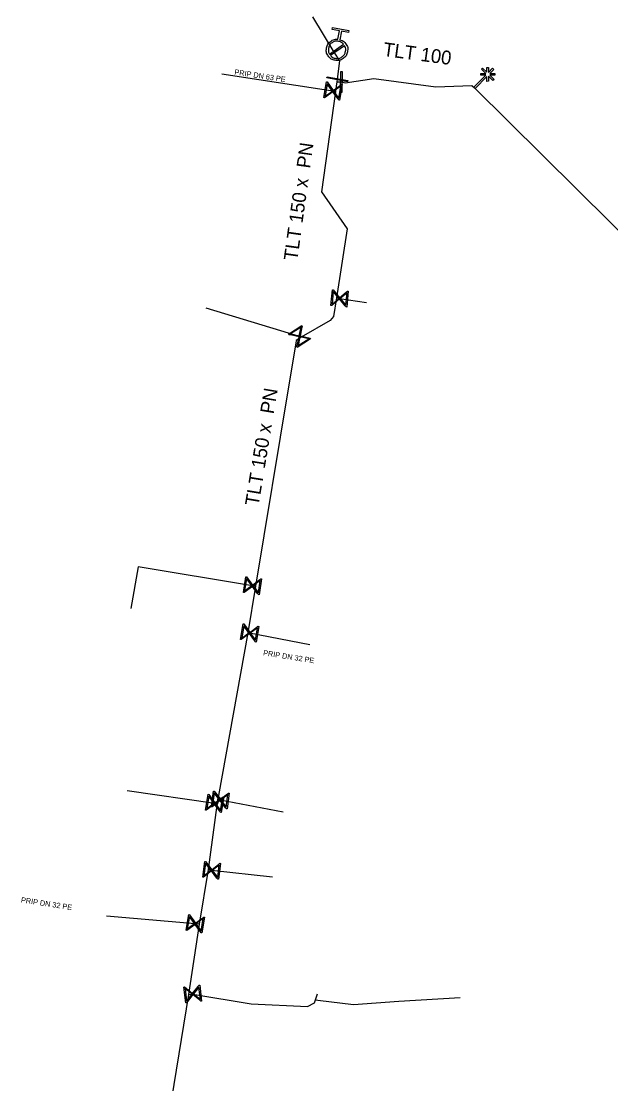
# Model space of a CAD drawing. Extents: x -643544 to -637295, y -1119190 to -1111715.
# Drawn here: x -641828.1 to -641772.4, y -1115094.3 to -1114994.1 of the extents above; entities that cross this region are included whole.
import ezdxf

# ---------------------------------------------------------------- set-up
doc = ezdxf.new("R2010")
doc.units = 0
for name, color, linetype in [('Default', 7, 'Continuous'), ('VP Hydrant', 7, 'Continuous'), ('VP Popis přípojky', 7, 'Continuous'), ('VP Přípojka', 7, 'Continuous'), ('VP Změna materiálu', 7, 'Continuous'), ('VP Řad', 7, 'Continuous'), ('VP Řad - popis', 7, 'Continuous'), ('VP Šoupě', 7, 'Continuous')]:
    doc.layers.add(name, color=color, linetype=linetype)

msp = doc.modelspace()

# ---------------------------------------------------------------- linework, layer by layer
at = {"layer": 'Default'}
for points in [[(-641798, -1114995.84), (-641797.66, -1114995.93), (-641797.45, -1114996.23), (-641797.21, -1114996.57), (-641797.29, -1114996.98), (-641797.36, -1114997.39), (-641797.7, -1114997.62), (-641798.04, -1114997.86), (-641798.45, -1114997.78), (-641798.85, -1114997.71), (-641799.09, -1114997.37), (-641799.33, -1114997.03), (-641799.25, -1114996.62), (-641799.18, -1114996.22), (-641798.84, -1114995.98), (-641798.54, -1114995.77), (-641798.18, -1114995.8)], [(-641797.66, -1114996.26), (-641797.84, -1114996.05), (-641798.13, -1114996), (-641798.46, -1114995.94), (-641798.74, -1114996.13), (-641799.01, -1114996.32), (-641799.07, -1114996.65), (-641799.12, -1114996.94), (-641798.99, -1114997.19)], [(-641798.88, -1114997.34), (-641798.7, -1114997.55), (-641798.42, -1114997.6), (-641798.08, -1114997.66), (-641797.81, -1114997.47), (-641797.53, -1114997.27), (-641797.47, -1114996.94), (-641797.42, -1114996.66), (-641797.55, -1114996.41)]]:
    msp.add_open_spline(points, degree=3, dxfattribs=at)
at = {"layer": 'VP Hydrant'}
for points in [[(-641798.18, -1114995.8), (-641798.04, -1114995), (-641798.72, -1114994.87), (-641798.69, -1114994.69), (-641797.15, -1114994.97), (-641797.18, -1114995.15), (-641797.86, -1114995.03), (-641798, -1114995.84)], [(-641798.99, -1114997.19), (-641797.66, -1114996.26)], [(-641797.55, -1114996.41), (-641798.88, -1114997.34)]]:
    msp.add_lwpolyline(points, dxfattribs=at)
at = {"layer": 'VP Přípojka'}
for points in [[(-641798.27, -1114996.8), (-641798.58, -1114997.01)], [(-641798.41, -1115000.74), (-641798.65, -1115000.69), (-641809.14, -1114999.1)], [(-641798.32, -1115020.2), (-641798.02, -1115020.24), (-641795.49, -1115020.63)], [(-641801.65, -1115023.91), (-641801.8, -1115023.83), (-641810.62, -1115021.18)], [(-641805.96, -1115047.4), (-641806.25, -1115047.35), (-641817.03, -1115045.57), (-641817.74, -1115049.51)], [(-641806.69, -1115051.81), (-641806.52, -1115051.81), (-641800.85, -1115052.9)], [(-641809.56, -1115067.89), (-641809.81, -1115067.89), (-641818.08, -1115066.71)], [(-641809.54, -1115067.56), (-641809.29, -1115067.56), (-641803.35, -1115068.67)], [(-641810.44, -1115074.12), (-641810.11, -1115074.2), (-641804.36, -1115074.81)], [(-641811.27, -1115079.29), (-641811.65, -1115079.24), (-641820.04, -1115078.52)], [(-641812.28, -1115085.92), (-641811.89, -1115085.87), (-641806.36, -1115086.81), (-641801.06, -1115087.04), (-641800.41, -1115086.71), (-641800.31, -1115086.41), (-641800.07, -1115086.44), (-641796.72, -1115086.86), (-641792.44, -1115086.56), (-641786.66, -1115086.2)], [(-641800.31, -1115086.41), (-641800.12, -1115085.86)]]:
    msp.add_lwpolyline(points, dxfattribs=at)
at = {"layer": 'VP Změna materiálu'}
msp.add_lwpolyline([(-641783.96, -1114998.92), (-641783.58, -1114998.54), (-641783.47, -1114998.65), (-641783.85, -1114999.03), (-641783.38, -1114999.03), (-641783.38, -1114999.18), (-641783.85, -1114999.19), (-641783.44, -1114999.59), (-641783.55, -1114999.7), (-641783.96, -1114999.29), (-641783.96, -1114999.76), (-641784.12, -1114999.77), (-641784.12, -1114999.3), (-641785.23, -1115000.43), (-641785.34, -1115000.32), (-641784.23, -1114999.19), (-641784.7, -1114999.19), (-641784.7, -1114999.04), (-641784.22, -1114999.03), (-641784.64, -1114998.62), (-641784.53, -1114998.51), (-641784.12, -1114998.91), (-641784.12, -1114998.45), (-641783.97, -1114998.45), (-641783.96, -1114998.92)], dxfattribs=at)
at = {"layer": 'VP Řad'}
for points in [[(-641800.59, -1114993.67), (-641798.58, -1114997.01), (-641798.05, -1114997.84), (-641798.24, -1114999.57), (-641798.28, -1114999.82), (-641798.34, -1115000.23), (-641798.41, -1115000.74), (-641799.72, -1115010.18), (-641797.3, -1115013.68), (-641798.32, -1115020.2), (-641798.59, -1115021.96), (-641798.92, -1115022.34), (-641801.65, -1115023.91), (-641802.11, -1115024.21), (-641802.15, -1115024.47), (-641802.86, -1115028.58), (-641805.96, -1115047.4), (-641806.69, -1115051.81), (-641809.45, -1115067.15), (-641809.54, -1115067.56), (-641809.56, -1115067.89), (-641809.6, -1115068.05), (-641810.44, -1115074.12), (-641811.27, -1115079.29), (-641812.28, -1115085.92), (-641815.96, -1115108.5)], [(-641798.28, -1114999.82), (-641797.86, -1114999.83), (-641797.49, -1114999.9), (-641794.78, -1114999.49), (-641788.93, -1115000.28), (-641785.55, -1115000.16), (-641785.29, -1115000.37)], [(-641785.29, -1115000.37), (-641772.42, -1115013.13), (-641765.74, -1115019.74), (-641755.94, -1115029.35), (-641734.11, -1115050.38), (-641734.11, -1115050.38), (-641724.8, -1115059.49), (-641705.7, -1115078.49), (-641705.7, -1115078.5), (-641674.22, -1115109.77)]]:
    msp.add_lwpolyline(points, dxfattribs=at)
at = {"layer": 'VP Šoupě'}
for points in [[(-641797.27, -1114999.81), (-641799.24, -1114999.45), (-641799.21, -1114999.33), (-641797.24, -1114999.68), (-641797.27, -1114999.81)], [(-641797.77, -1114998.83), (-641797.82, -1115000.83), (-641797.95, -1115000.83), (-641797.9, -1114998.83), (-641797.77, -1114998.83)], [(-641797.78, -1115000.07), (-641798.03, -1115001.55), (-641798.1, -1115001.54), (-641798.17, -1115001.43), (-641798.66, -1115000.75), (-641799.45, -1115001.31), (-641799.51, -1115001.3), (-641799.26, -1114999.82), (-641799.2, -1114999.83), (-641798.64, -1115000.63), (-641797.95, -1115000.14), (-641797.85, -1115000.06), (-641797.78, -1115000.07)], [(-641799.39, -1115001.17), (-641798.71, -1115000.68), (-641799.2, -1114999.99), (-641799.39, -1115001.17)], [(-641797.9, -1115000.21), (-641798.59, -1115000.7), (-641798.1, -1115001.38), (-641797.9, -1115000.21)], [(-641797.21, -1115019.56), (-641797.35, -1115021.06), (-641797.41, -1115021.05), (-641797.49, -1115020.95), (-641798.03, -1115020.3), (-641798.77, -1115020.93), (-641798.84, -1115020.92), (-641798.7, -1115019.43), (-641798.64, -1115019.43), (-641798.02, -1115020.18), (-641797.37, -1115019.64), (-641797.27, -1115019.56), (-641797.21, -1115019.56)], [(-641798.73, -1115020.78), (-641798.08, -1115020.24), (-641798.62, -1115019.59), (-641798.73, -1115020.78)], [(-641797.32, -1115019.71), (-641797.96, -1115020.25), (-641797.43, -1115020.89), (-641797.32, -1115019.71)], [(-641802.84, -1115023.61), (-641801.58, -1115022.79), (-641801.55, -1115022.85), (-641801.58, -1115022.97), (-641801.75, -1115023.79), (-641800.8, -1115023.99), (-641800.76, -1115024.05), (-641802.02, -1115024.87), (-641802.05, -1115024.81), (-641801.85, -1115023.86), (-641802.67, -1115023.69), (-641802.8, -1115023.67), (-641802.84, -1115023.61)], [(-641802.66, -1115023.6), (-641801.83, -1115023.78), (-641801.66, -1115022.96), (-641802.66, -1115023.6)], [(-641800.94, -1115024.05), (-641801.77, -1115023.88), (-641801.94, -1115024.7), (-641800.94, -1115024.05)], [(-641805.4, -1115046.71), (-641805.62, -1115048.2), (-641805.68, -1115048.19), (-641805.76, -1115048.08), (-641806.26, -1115047.41), (-641807.04, -1115047.99), (-641807.1, -1115047.98), (-641806.88, -1115046.5), (-641806.82, -1115046.51), (-641806.24, -1115047.29), (-641805.57, -1115046.78), (-641805.46, -1115046.7), (-641805.4, -1115046.71)], [(-641806.99, -1115047.84), (-641806.31, -1115047.34), (-641806.81, -1115046.66), (-641806.99, -1115047.84)], [(-641805.51, -1115046.86), (-641806.19, -1115047.36), (-641805.69, -1115048.03), (-641805.51, -1115046.86)], [(-641805.66, -1115051.19), (-641805.9, -1115052.67), (-641805.96, -1115052.66), (-641806.03, -1115052.55), (-641806.53, -1115051.87), (-641807.31, -1115052.44), (-641807.38, -1115052.43), (-641807.14, -1115050.95), (-641807.08, -1115050.96), (-641806.51, -1115051.75), (-641805.83, -1115051.25), (-641805.73, -1115051.18), (-641805.66, -1115051.19)], [(-641807.26, -1115052.3), (-641806.58, -1115051.8), (-641807.08, -1115051.12), (-641807.26, -1115052.3)], [(-641805.78, -1115051.33), (-641806.46, -1115051.82), (-641805.96, -1115052.5), (-641805.78, -1115051.33)], [(-641808.45, -1115066.92), (-641808.65, -1115068.4), (-641808.71, -1115068.4), (-641808.79, -1115068.29), (-641809.3, -1115067.62), (-641810.07, -1115068.21), (-641810.13, -1115068.2), (-641809.93, -1115066.72), (-641809.87, -1115066.73), (-641809.28, -1115067.5), (-641808.61, -1115066.99), (-641808.51, -1115066.91), (-641808.45, -1115066.92)], [(-641808.95, -1115067.27), (-641809.19, -1115068.75), (-641809.26, -1115068.74), (-641809.33, -1115068.63), (-641809.82, -1115067.95), (-641810.61, -1115068.52), (-641810.67, -1115068.51), (-641810.43, -1115067.03), (-641810.36, -1115067.04), (-641809.8, -1115067.83), (-641809.12, -1115067.34), (-641809.01, -1115067.26), (-641808.95, -1115067.27)], [(-641810.55, -1115068.37), (-641809.87, -1115067.88), (-641810.36, -1115067.2), (-641810.55, -1115068.37)], [(-641810.02, -1115068.06), (-641809.35, -1115067.55), (-641809.86, -1115066.88), (-641810.02, -1115068.06)], [(-641809.07, -1115067.41), (-641809.75, -1115067.9), (-641809.26, -1115068.58), (-641809.07, -1115067.41)], [(-641808.56, -1115067.06), (-641809.23, -1115067.57), (-641808.72, -1115068.23), (-641808.56, -1115067.06)], [(-641809.27, -1115073.55), (-641809.46, -1115075.04), (-641809.53, -1115075.03), (-641809.6, -1115074.93), (-641810.12, -1115074.26), (-641810.88, -1115074.86), (-641810.95, -1115074.85), (-641810.76, -1115073.36), (-641810.69, -1115073.37), (-641810.1, -1115074.14), (-641809.44, -1115073.62), (-641809.34, -1115073.54), (-641809.27, -1115073.55)], [(-641810.84, -1115074.71), (-641810.17, -1115074.19), (-641810.69, -1115073.53), (-641810.84, -1115074.71)], [(-641809.38, -1115073.7), (-641810.05, -1115074.21), (-641809.53, -1115074.87), (-641809.38, -1115073.7)], [(-641810.79, -1115078.63), (-641811.03, -1115080.1), (-641811.1, -1115080.09), (-641811.17, -1115079.99), (-641811.66, -1115079.3), (-641812.45, -1115079.87), (-641812.51, -1115079.86), (-641812.27, -1115078.38), (-641812.2, -1115078.39), (-641811.64, -1115079.18), (-641810.95, -1115078.69), (-641810.85, -1115078.61), (-641810.79, -1115078.63)], [(-641812.4, -1115079.72), (-641811.71, -1115079.23), (-641812.2, -1115078.55), (-641812.4, -1115079.72)], [(-641810.9, -1115078.76), (-641811.59, -1115079.25), (-641811.1, -1115079.93), (-641810.9, -1115078.76)], [(-641811.23, -1115085.04), (-641811.06, -1115086.53), (-641811.12, -1115086.54), (-641811.22, -1115086.45), (-641811.88, -1115085.93), (-641812.48, -1115086.69), (-641812.55, -1115086.7), (-641812.72, -1115085.21), (-641812.66, -1115085.2), (-641811.9, -1115085.81), (-641811.37, -1115085.15), (-641811.3, -1115085.05), (-641811.23, -1115085.04)], [(-641812.47, -1115086.54), (-641811.95, -1115085.88), (-641812.61, -1115085.36), (-641812.47, -1115086.54)], [(-641811.31, -1115085.21), (-641811.83, -1115085.86), (-641811.17, -1115086.38), (-641811.31, -1115085.21)]]:
    msp.add_lwpolyline(points, dxfattribs=at)

# ---------------------------------------------------------------- texts
at = {"layer": 'VP Popis přípojky'}
for s, rotation, p in [('PRIP DN 63 PE', 351.4081, (-641807.98, -1114999.12)), ('PRIP DN 32 PE', 351.0277, (-641805.27, -1115053.91)), ('PRIP DN 32 PE', 351.2862, (-641828.13, -1115077.22))]:
    msp.add_text(s, height=0.5, rotation=rotation, dxfattribs=at).set_placement(p)
at = {"layer": 'VP Řad - popis'}
for s, rotation, p in [('TLT 100', 352.3091, (-641793.98, -1114997.36)), ('TLT 150 x  PN ', 82.1206, (-641802.02, -1115016.74)), ('TLT 150 x  PN ', 80.6601, (-641805.68, -1115039.88))]:
    msp.add_text(s, height=1.3, rotation=rotation, dxfattribs=at).set_placement(p)

doc.saveas('drawing.dxf')
